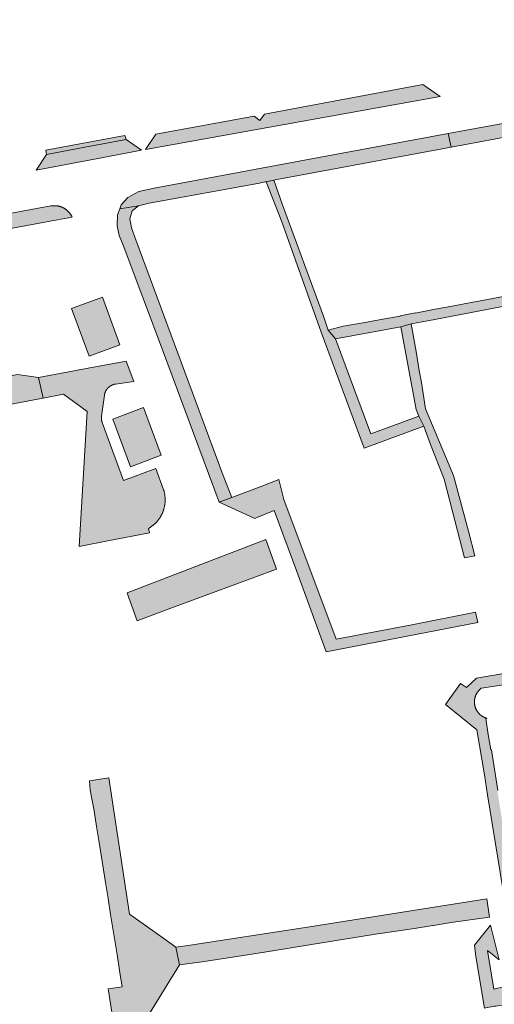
# Model space of a CAD drawing. Extents: x 97094 to 109644, y 463509 to 471969.
# Tile 296 of 362: x 104042 to 104112, y 469703 to 469848. Entities that reach past the tile are written whole.
import ezdxf

# ---------------------------------------------------------------- set-up
doc = ezdxf.new("R2010")
doc.units = 0
doc.layers.add('109 Onkruidbestrijding elementen', color=6, linetype='Continuous', lineweight=20, true_color=0xff00ff)

msp = doc.modelspace()

# ---------------------------------------------------------------- hatches: boundary and pattern name
at = {"layer": '109 Onkruidbestrijding elementen', "true_color": 0xff00ff}
h = msp.add_hatch(color=6, dxfattribs=at)
h.paths.add_polyline_path([(104184.71, 469845.05), (104184.14, 469848.48), (104179.63, 469847.66), (104177.58, 469847.28), (104177.55, 469847.24), (104175.8, 469844.73), (104158.35, 469841.39), (104156.24, 469842.92), (104154.38, 469842.58), (104152.84, 469840.34), (104136.44, 469837.31), (104133.94, 469839.18), (104115.6, 469835.68), (104113.71, 469833.11), (104105.64, 469831.62), (104106.09, 469829.62), (104116.69, 469831.59), (104121.48, 469832.46), (104127.72, 469833.6), (104132.13, 469834.4), (104154.94, 469838.71), (104155, 469838.72), (104156.14, 469838.92), (104156.48, 469838.98), (104182.33, 469843.77), (104184.71, 469845.05)])
h.paths.add_polyline_path([(104132.82, 469837.75), (104131.79, 469837.54), (104131.51, 469838.43), (104132.55, 469838.63), (104132.82, 469837.75)])
h.paths.add_polyline_path([(104116.45, 469835.14), (104117.36, 469835.35), (104117.57, 469834.66), (104116.66, 469834.47), (104116.45, 469835.14)])
for points in [[(104060.84, 469829.27), (104104.43, 469837.11), (104101.87, 469838.88), (104078.46, 469834.5), (104077.74, 469833.57), (104076.9, 469834.22), (104062.38, 469831.55), (104060.84, 469829.27)], [(104046.16, 469828.55), (104051.84, 469829.6), (104057.95, 469830.73), (104057.79, 469831.36), (104046.06, 469829.17), (104046.16, 469828.55)], [(104057.02, 469820.47), (104059.79, 469820.95), (104061.37, 469821.34), (104077.72, 469824.3), (104077.84, 469824.33), (104078.49, 469824.46), (104078.7, 469824.5), (104079.84, 469824.74), (104080.01, 469824.78), (104106.09, 469829.62), (104105.64, 469831.62), (104085.14, 469827.82), (104062.14, 469823.54), (104059.83, 469823.05), (104058.2, 469822.16), (104057.25, 469821.09), (104057.02, 469820.47)], [(104057.95, 469830.73), (104051.84, 469829.6), (104046.16, 469828.55), (104044.63, 469826.22), (104055.38, 469828.24), (104060.23, 469829.15), (104057.95, 469830.73)], [(104087.89, 469802.53), (104087.17, 469804.61), (104081.12, 469821.1), (104079.84, 469824.74), (104078.7, 469824.5), (104081.02, 469818.55), (104086.86, 469802.22), (104093.21, 469785.08), (104102.01, 469788.32), (104101.28, 469789.78), (104094.17, 469787.16), (104088.95, 469801.22), (104087.89, 469802.53)], [(104007.73, 469790.38), (104008.8, 469785.47), (104015.74, 469786.82), (104015.89, 469786.86), (104016.04, 469786.9), (104016.19, 469786.94), (104016.34, 469786.97), (104016.49, 469787), (104018.33, 469790.56), (104017.72, 469793.75), (104014.79, 469793.2), (104013.68, 469799.04), (104011.84, 469808.95), (104006.96, 469807.97), (104006.96, 469808.03), (104006.95, 469808.09), (104006.95, 469808.15), (104006.95, 469808.21), (104006.94, 469808.27), (104006.94, 469808.33), (104006.94, 469808.39), (104006.94, 469808.45), (104006.94, 469808.51), (104006.95, 469808.57), (104006.95, 469808.62), (104006.96, 469808.68), (104006.96, 469808.74), (104006.97, 469808.8), (104006.98, 469808.86), (104006.99, 469808.92), (104007, 469808.98), (104007.01, 469809.03), (104007.02, 469809.09), (104007.03, 469809.15), (104007.04, 469809.21), (104007.06, 469809.27), (104007.07, 469809.32), (104007.09, 469809.38), (104007.11, 469809.44), (104007.13, 469809.49), (104007.15, 469809.55), (104007.17, 469809.6), (104007.19, 469809.66), (104007.21, 469809.71), (104007.23, 469809.77), (104007.26, 469809.82), (104007.28, 469809.88), (104007.31, 469809.93), (104007.33, 469809.98), (104007.36, 469810.03), (104007.39, 469810.09), (104007.42, 469810.14), (104007.45, 469810.19), (104007.48, 469810.24), (104007.51, 469810.29), (104007.54, 469810.34), (104007.58, 469810.39), (104007.61, 469810.44), (104007.65, 469810.48), (104007.68, 469810.53), (104007.72, 469810.58), (104007.76, 469810.62), (104007.79, 469810.67), (104007.83, 469810.71), (104007.87, 469810.76), (104007.91, 469810.8), (104007.95, 469810.84), (104008, 469810.88), (104008.04, 469810.93), (104008.08, 469810.97), (104008.12, 469811.01), (104008.17, 469811.04), (104008.21, 469811.08), (104008.26, 469811.12), (104008.31, 469811.16), (104008.35, 469811.19), (104008.4, 469811.23), (104008.45, 469811.26), (104008.5, 469811.3), (104008.55, 469811.33), (104008.6, 469811.36), (104008.65, 469811.39), (104008.7, 469811.42), (104008.75, 469811.45), (104008.8, 469811.48), (104008.85, 469811.51), (104008.91, 469811.54), (104008.96, 469811.56), (104009.01, 469811.59), (104009.07, 469811.61), (104009.12, 469811.63), (104009.18, 469811.66), (104009.23, 469811.68), (104009.29, 469811.7), (104009.34, 469811.72), (104009.4, 469811.74), (104009.45, 469811.75), (104009.51, 469811.77), (104009.57, 469811.79), (104009.63, 469811.8), (104009.68, 469811.82), (104009.74, 469811.83), (104009.8, 469811.84), (104009.86, 469811.85), (104009.91, 469811.86), (104009.97, 469811.87), (104010.03, 469811.88), (104010.09, 469811.89), (104010.15, 469811.89), (104011.27, 469812.09), (104012.12, 469812.24), (104046.72, 469818.66), (104049.97, 469819.26), (104049.95, 469819.3), (104049.93, 469819.35), (104049.91, 469819.39), (104049.89, 469819.43), (104049.87, 469819.47), (104049.84, 469819.52), (104049.82, 469819.56), (104049.79, 469819.6), (104049.77, 469819.64), (104049.74, 469819.68), (104049.71, 469819.72), (104049.69, 469819.76), (104049.66, 469819.8), (104049.63, 469819.83), (104049.6, 469819.87), (104049.57, 469819.91), (104049.54, 469819.95), (104049.51, 469819.98), (104049.47, 469820.02), (104049.44, 469820.05), (104049.41, 469820.09), (104049.37, 469820.12), (104049.34, 469820.15), (104049.31, 469820.19), (104049.27, 469820.22), (104049.23, 469820.25), (104049.2, 469820.28), (104049.16, 469820.31), (104049.12, 469820.34), (104049.09, 469820.37), (104049.05, 469820.4), (104049.01, 469820.43), (104048.97, 469820.45), (104048.93, 469820.48), (104048.89, 469820.51), (104048.85, 469820.53), (104048.81, 469820.56), (104048.77, 469820.58), (104048.72, 469820.6), (104048.68, 469820.63), (104048.64, 469820.65), (104048.6, 469820.67), (104048.55, 469820.69), (104048.51, 469820.71), (104048.46, 469820.73), (104048.42, 469820.75), (104048.38, 469820.76), (104048.33, 469820.78), (104048.29, 469820.8), (104048.24, 469820.81), (104048.19, 469820.83), (104048.15, 469820.84), (104048.1, 469820.85), (104048.06, 469820.87), (104048.01, 469820.88), (104047.96, 469820.89), (104047.92, 469820.9), (104047.87, 469820.91), (104047.82, 469820.92), (104047.77, 469820.92), (104047.73, 469820.93), (104047.68, 469820.94), (104047.63, 469820.94), (104047.58, 469820.94), (104047.54, 469820.95), (104047.49, 469820.95), (104047.44, 469820.95), (104047.39, 469820.95), (104047.34, 469820.95), (104047.3, 469820.95), (104047.25, 469820.95), (104047.2, 469820.95), (104047.15, 469820.95), (104047.11, 469820.94), (104047.06, 469820.94), (104047.01, 469820.94), (104046.96, 469820.93), (104046.92, 469820.92), (104046.87, 469820.92), (104046.82, 469820.91), (104012.59, 469814.58), (104008.79, 469813.86), (104008.23, 469813.71), (104008.13, 469813.66), (104008.04, 469813.6), (104007.94, 469813.54), (104007.85, 469813.48), (104007.75, 469813.42), (104007.66, 469813.36), (104007.57, 469813.3), (104007.47, 469813.23), (104007.38, 469813.17), (104007.3, 469813.1), (104007.21, 469813.03), (104007.12, 469812.96), (104007.04, 469812.88), (104006.95, 469812.81), (104006.87, 469812.74), (104006.79, 469812.66), (104006.71, 469812.58), (104006.63, 469812.5), (104006.55, 469812.42), (104006.47, 469812.34), (104006.4, 469812.25), (104006.33, 469812.17), (104006.25, 469812.08), (104006.18, 469812), (104006.11, 469811.91), (104006.05, 469811.82), (104005.98, 469811.73), (104005.92, 469811.64), (104005.85, 469811.55), (104005.79, 469811.45), (104005.73, 469811.36), (104005.67, 469811.26), (104005.62, 469811.17), (104005.56, 469811.07), (104005.51, 469810.97), (104005.46, 469810.87), (104005.41, 469810.77), (104005.36, 469810.67), (104005.31, 469810.57), (104005.26, 469810.46), (104005.22, 469810.36), (104005.18, 469810.26), (104005.14, 469810.15), (104005.1, 469810.05), (104005.07, 469809.94), (104005.03, 469809.83), (104005, 469809.73), (104004.97, 469809.62), (104004.94, 469809.51), (104004.91, 469809.4), (104004.89, 469809.29), (104004.86, 469809.18), (104004.84, 469809.07), (104004.82, 469808.96), (104004.8, 469808.85), (104004.79, 469808.74), (104004.77, 469808.63), (104004.76, 469808.52), (104004.75, 469808.41), (104004.74, 469808.3), (104004.73, 469808.19), (104004.73, 469808.07), (104004.72, 469807.96), (104004.72, 469807.85), (104004.72, 469807.74), (104004.73, 469807.63), (104004.73, 469807.51), (104004.74, 469807.4), (104004.74, 469807.29), (104004.75, 469807.18), (104004.77, 469807.07), (104004.78, 469806.96), (104004.79, 469806.85), (104004.81, 469806.73), (104004.83, 469806.62), (104004.88, 469806.35), (104004.88, 469806.35), (104004.88, 469806.34), (104004.88, 469806.33), (104004.89, 469806.33), (104004.89, 469806.32), (104004.89, 469806.31), (104004.89, 469806.31), (104004.89, 469806.3), (104004.9, 469806.29), (104004.9, 469806.28), (104004.9, 469806.28), (104004.9, 469806.27), (104004.91, 469806.26), (104004.91, 469806.26), (104004.91, 469806.25), (104004.92, 469806.24), (104004.92, 469806.24), (104004.92, 469806.23), (104004.93, 469806.23), (104004.93, 469806.22), (104004.93, 469806.21), (104004.94, 469806.21), (104004.94, 469806.2), (104004.95, 469806.19), (104004.95, 469806.19), (104004.95, 469806.18), (104004.96, 469806.18), (104004.96, 469806.17), (104004.97, 469806.16), (104004.97, 469806.16), (104004.98, 469806.15), (104004.98, 469806.15), (104004.99, 469806.14), (104004.99, 469806.14), (104005, 469806.13), (104005, 469806.13), (104005.01, 469806.12), (104005.01, 469806.12), (104005.02, 469806.11), (104005.02, 469806.11), (104005.03, 469806.1), (104005.03, 469806.1), (104005.04, 469806.09), (104005.04, 469806.09), (104005.05, 469806.08), (104005.06, 469806.08), (104005.06, 469806.07), (104005.07, 469806.07), (104005.07, 469806.07), (104005.08, 469806.06), (104005.09, 469806.06), (104005.09, 469806.06), (104005.1, 469806.05), (104005.11, 469806.05), (104005.11, 469806.05), (104005.12, 469806.04), (104005.13, 469806.04), (104005.13, 469806.04), (104005.14, 469806.03), (104005.15, 469806.03), (104005.15, 469806.03), (104005.16, 469806.02), (104005.17, 469806.02), (104005.17, 469806.02), (104005.18, 469806.02), (104005.19, 469806.02), (104005.19, 469806.01), (104005.2, 469806.01), (104005.21, 469806.01), (104005.22, 469806.01), (104005.22, 469806.01), (104005.23, 469806.01), (104005.24, 469806), (104005.24, 469806), (104005.25, 469806), (104005.26, 469806), (104005.27, 469806), (104005.27, 469806), (104005.28, 469806), (104005.29, 469806), (104005.29, 469806), (104005.3, 469806), (104005.31, 469806), (104005.32, 469806), (104005.32, 469806), (104005.33, 469806), (104005.34, 469806), (104005.35, 469806), (104005.35, 469806), (104005.36, 469806), (104005.37, 469806), (104005.37, 469806), (104005.38, 469806), (104005.39, 469806.01), (104005.4, 469806.01), (104009.58, 469806.87), (104009.58, 469806.87), (104009.58, 469806.87), (104009.59, 469806.88), (104009.59, 469806.88), (104009.6, 469806.88), (104009.6, 469806.88), (104009.6, 469806.88), (104009.61, 469806.88), (104009.61, 469806.88), (104009.62, 469806.88), (104009.62, 469806.88), (104009.62, 469806.88), (104009.63, 469806.88), (104009.63, 469806.88), (104009.64, 469806.88), (104009.64, 469806.88), (104009.64, 469806.88), (104009.65, 469806.88), (104009.65, 469806.88), (104009.66, 469806.88), (104009.66, 469806.88), (104009.66, 469806.87), (104009.67, 469806.87), (104009.67, 469806.87), (104009.68, 469806.87), (104009.68, 469806.87), (104009.68, 469806.87), (104009.69, 469806.87), (104009.69, 469806.87), (104009.7, 469806.87), (104009.7, 469806.87), (104009.7, 469806.87), (104009.71, 469806.86), (104009.71, 469806.86), (104009.72, 469806.86), (104009.72, 469806.86), (104009.72, 469806.86), (104009.73, 469806.86), (104009.73, 469806.85), (104009.73, 469806.85), (104009.74, 469806.85), (104009.74, 469806.85), (104009.74, 469806.85), (104009.75, 469806.85), (104009.75, 469806.84), (104009.75, 469806.84), (104009.76, 469806.84), (104009.76, 469806.84), (104009.76, 469806.83), (104009.77, 469806.83), (104009.77, 469806.83), (104009.77, 469806.83), (104009.78, 469806.83), (104009.78, 469806.82), (104009.78, 469806.82), (104009.79, 469806.82), (104009.79, 469806.81), (104009.79, 469806.81), (104009.8, 469806.81), (104009.8, 469806.81), (104009.8, 469806.8), (104009.8, 469806.8), (104009.81, 469806.8), (104009.81, 469806.79), (104009.81, 469806.79), (104009.81, 469806.79), (104009.82, 469806.79), (104009.82, 469806.78), (104009.82, 469806.78), (104009.82, 469806.78), (104009.83, 469806.77), (104009.83, 469806.77), (104009.83, 469806.77), (104009.83, 469806.76), (104009.83, 469806.76), (104009.84, 469806.76), (104009.84, 469806.75), (104009.84, 469806.75), (104009.84, 469806.74), (104009.84, 469806.74), (104009.85, 469806.74), (104009.85, 469806.73), (104009.85, 469806.73), (104009.85, 469806.73), (104009.85, 469806.72), (104009.85, 469806.72), (104009.85, 469806.71), (104009.86, 469806.71), (104009.86, 469806.71), (104009.86, 469806.7), (104009.86, 469806.7), (104009.86, 469806.7), (104009.86, 469806.69), (104009.86, 469806.69), (104009.86, 469806.68), (104009.86, 469806.68), (104012.59, 469792), (104012.59, 469792), (104012.59, 469791.99), (104012.6, 469791.99), (104012.6, 469791.98), (104012.6, 469791.98), (104012.6, 469791.98), (104012.6, 469791.97), (104012.6, 469791.97), (104012.6, 469791.96), (104012.6, 469791.96), (104012.6, 469791.96), (104012.6, 469791.95), (104012.6, 469791.95), (104012.6, 469791.94), (104012.6, 469791.94), (104012.6, 469791.94), (104012.6, 469791.93), (104012.6, 469791.93), (104012.6, 469791.92), (104012.59, 469791.92), (104012.59, 469791.91), (104012.59, 469791.91), (104012.59, 469791.91), (104012.59, 469791.9), (104012.59, 469791.9), (104012.59, 469791.89), (104012.59, 469791.89), (104012.59, 469791.89), (104012.59, 469791.88), (104012.59, 469791.88), (104012.58, 469791.87), (104012.58, 469791.87), (104012.58, 469791.87), (104012.58, 469791.86), (104012.58, 469791.86), (104012.58, 469791.86), (104012.57, 469791.85), (104012.57, 469791.85), (104012.57, 469791.84), (104012.57, 469791.84), (104012.57, 469791.84), (104012.57, 469791.83), (104012.56, 469791.83), (104012.56, 469791.83), (104012.56, 469791.82), (104012.56, 469791.82), (104012.55, 469791.82), (104012.55, 469791.81), (104012.55, 469791.81), (104012.55, 469791.81), (104012.55, 469791.8), (104012.54, 469791.8), (104012.54, 469791.8), (104012.54, 469791.79), (104012.53, 469791.79), (104012.53, 469791.79), (104012.53, 469791.78), (104012.53, 469791.78), (104012.52, 469791.78), (104012.52, 469791.77), (104012.52, 469791.77), (104012.51, 469791.77), (104012.51, 469791.77), (104012.51, 469791.76), (104012.5, 469791.76), (104012.5, 469791.76), (104012.5, 469791.76), (104012.49, 469791.75), (104012.49, 469791.75), (104012.49, 469791.75), (104012.48, 469791.75), (104012.48, 469791.74), (104012.48, 469791.74), (104012.47, 469791.74), (104012.47, 469791.74), (104012.47, 469791.74), (104012.46, 469791.73), (104012.46, 469791.73), (104012.46, 469791.73), (104012.45, 469791.73), (104012.45, 469791.73), (104012.44, 469791.72), (104012.44, 469791.72), (104012.44, 469791.72), (104012.43, 469791.72), (104012.43, 469791.72), (104012.43, 469791.72), (104012.42, 469791.72), (104012.42, 469791.71), (104012.41, 469791.71), (104012.41, 469791.71), (104012.41, 469791.71), (104012.4, 469791.71), (104012.4, 469791.71), (104012.39, 469791.71), (104008.08, 469790.89), (104008.07, 469790.89), (104008.06, 469790.89), (104008.06, 469790.89), (104008.05, 469790.89), (104008.04, 469790.88), (104008.04, 469790.88), (104008.03, 469790.88), (104008.02, 469790.88), (104008.01, 469790.88), (104008.01, 469790.87), (104008, 469790.87), (104007.99, 469790.87), (104007.99, 469790.87), (104007.98, 469790.86), (104007.97, 469790.86), (104007.97, 469790.86), (104007.96, 469790.85), (104007.95, 469790.85), (104007.95, 469790.85), (104007.94, 469790.84), (104007.93, 469790.84), (104007.93, 469790.83), (104007.92, 469790.83), (104007.92, 469790.83), (104007.91, 469790.82), (104007.9, 469790.82), (104007.9, 469790.81), (104007.89, 469790.81), (104007.89, 469790.8), (104007.88, 469790.8), (104007.87, 469790.8), (104007.87, 469790.79), (104007.86, 469790.79), (104007.86, 469790.78), (104007.85, 469790.78), (104007.85, 469790.77), (104007.84, 469790.77), (104007.84, 469790.76), (104007.83, 469790.75), (104007.83, 469790.75), (104007.82, 469790.74), (104007.82, 469790.74), (104007.81, 469790.73), (104007.81, 469790.73), (104007.8, 469790.72), (104007.8, 469790.71), (104007.8, 469790.71), (104007.79, 469790.7), (104007.79, 469790.7), (104007.78, 469790.69), (104007.78, 469790.68), (104007.78, 469790.68), (104007.77, 469790.67), (104007.77, 469790.66), (104007.77, 469790.66), (104007.76, 469790.65), (104007.76, 469790.64), (104007.76, 469790.64), (104007.75, 469790.63), (104007.75, 469790.62), (104007.75, 469790.62), (104007.75, 469790.61), (104007.74, 469790.6), (104007.74, 469790.6), (104007.74, 469790.59), (104007.74, 469790.58), (104007.73, 469790.57), (104007.73, 469790.57), (104007.73, 469790.56), (104007.73, 469790.55), (104007.73, 469790.55), (104007.73, 469790.54), (104007.73, 469790.53), (104007.72, 469790.52), (104007.72, 469790.52), (104007.72, 469790.51), (104007.72, 469790.5), (104007.72, 469790.5), (104007.72, 469790.49), (104007.72, 469790.48), (104007.72, 469790.47), (104007.72, 469790.47), (104007.72, 469790.46), (104007.72, 469790.45), (104007.72, 469790.44), (104007.72, 469790.44), (104007.72, 469790.43), (104007.72, 469790.42), (104007.72, 469790.41), (104007.72, 469790.41), (104007.72, 469790.4), (104007.72, 469790.39), (104007.73, 469790.39), (104007.73, 469790.38)], [(104059.79, 469820.95), (104057.02, 469820.47), (104056.69, 469819.6), (104056.63, 469817.97), (104056.95, 469816.54), (104057.52, 469815.1), (104063.22, 469800.03), (104071.74, 469777.09), (104073.62, 469777.75), (104072.35, 469781.01), (104059.38, 469815.92), (104058.77, 469817.65), (104058.53, 469819), (104058.86, 469820.18), (104059.79, 469820.95)], [(104093.03, 469803.62), (104090.11, 469803.1), (104087.89, 469802.53), (104088.95, 469801.22), (104098.61, 469803.02), (104100.17, 469803.45), (104103.66, 469804.12), (104118.82, 469807.02), (104121.21, 469807.31), (104120.92, 469808.83), (104118.58, 469808.39), (104117.16, 469808.12), (104114.32, 469807.59), (104111.47, 469807.06), (104109.03, 469806.6), (104106.48, 469806.13), (104103.71, 469805.61), (104100.75, 469805.06), (104100.75, 469805.07), (104098.53, 469804.66), (104098.54, 469804.62), (104095.96, 469804.13), (104093.03, 469803.62)], [(104054.45, 469807.41), (104049.89, 469805.73), (104052.51, 469798.69), (104057.06, 469800.37), (104054.45, 469807.41)], [(104101.36, 469796.56), (104100.88, 469799.37), (104100.17, 469803.45), (104098.61, 469803.02), (104100.88, 469790.8), (104101.28, 469789.78), (104102.01, 469788.32), (104103.04, 469785.58), (104105.04, 469780.46), (104107.03, 469772.8), (104108.07, 469768.82), (104109.59, 469769.13), (104108.64, 469772.79), (104106.44, 469781), (104103.7, 469787.47), (104102.28, 469790.89), (104101.67, 469794.78), (104101.36, 469796.56)], [(104045.02, 469795.53), (104045.71, 469792.48), (104048.7, 469793.04), (104052.19, 469790.47), (104051.01, 469770.52), (104051.27, 469770.55), (104055.27, 469771.32), (104061.45, 469772.51), (104061.3, 469773.18), (104061.37, 469773.22), (104061.44, 469773.27), (104061.51, 469773.31), (104061.57, 469773.35), (104061.64, 469773.4), (104061.71, 469773.45), (104061.78, 469773.5), (104061.84, 469773.55), (104061.91, 469773.6), (104061.97, 469773.65), (104062.03, 469773.7), (104062.09, 469773.75), (104062.15, 469773.81), (104062.21, 469773.87), (104062.27, 469773.92), (104062.33, 469773.98), (104062.39, 469774.04), (104062.45, 469774.1), (104062.5, 469774.16), (104062.55, 469774.22), (104062.61, 469774.28), (104062.66, 469774.35), (104062.71, 469774.41), (104062.76, 469774.48), (104062.81, 469774.54), (104062.86, 469774.61), (104062.9, 469774.68), (104062.95, 469774.74), (104062.99, 469774.81), (104063.04, 469774.88), (104063.08, 469774.95), (104063.12, 469775.02), (104063.16, 469775.1), (104063.2, 469775.17), (104063.24, 469775.24), (104063.27, 469775.31), (104063.31, 469775.39), (104063.34, 469775.46), (104063.37, 469775.54), (104063.4, 469775.61), (104063.43, 469775.69), (104063.46, 469775.77), (104063.49, 469775.85), (104063.51, 469775.92), (104063.54, 469776), (104063.56, 469776.08), (104063.58, 469776.16), (104063.6, 469776.24), (104063.62, 469776.32), (104063.64, 469776.4), (104063.66, 469776.48), (104063.67, 469776.56), (104063.69, 469776.64), (104063.7, 469776.72), (104063.71, 469776.8), (104063.72, 469776.88), (104063.73, 469776.96), (104063.74, 469777.05), (104063.74, 469777.13), (104063.75, 469777.21), (104063.75, 469777.29), (104063.75, 469777.37), (104063.75, 469777.46), (104063.75, 469777.54), (104063.75, 469777.62), (104063.74, 469777.7), (104063.74, 469777.78), (104063.73, 469777.87), (104063.72, 469777.95), (104063.71, 469778.03), (104063.7, 469778.11), (104063.69, 469778.19), (104063.68, 469778.27), (104063.66, 469778.35), (104063.65, 469778.43), (104063.63, 469778.51), (104063.61, 469778.59), (104063.59, 469778.67), (104063.57, 469778.75), (104063.55, 469778.83), (104063.52, 469778.91), (104062.35, 469782.05), (104057.57, 469780.29), (104054.43, 469788.85), (104054.42, 469788.88), (104054.41, 469788.92), (104054.4, 469788.95), (104054.39, 469788.98), (104054.38, 469789.01), (104054.37, 469789.05), (104054.36, 469789.08), (104054.35, 469789.12), (104054.34, 469789.15), (104054.34, 469789.18), (104054.33, 469789.22), (104054.33, 469789.25), (104054.32, 469789.28), (104054.32, 469789.32), (104054.32, 469789.35), (104054.31, 469789.39), (104054.31, 469789.42), (104054.31, 469789.46), (104054.31, 469789.49), (104054.31, 469789.52), (104054.31, 469789.56), (104054.31, 469789.59), (104054.31, 469789.63), (104054.31, 469789.66), (104054.31, 469789.7), (104054.32, 469789.73), (104054.32, 469789.76), (104054.33, 469789.8), (104054.76, 469792.89), (104054.76, 469792.92), (104054.76, 469792.96), (104054.77, 469792.99), (104054.78, 469793.02), (104054.78, 469793.05), (104054.79, 469793.08), (104054.8, 469793.11), (104054.81, 469793.15), (104054.82, 469793.18), (104054.83, 469793.21), (104054.84, 469793.24), (104054.85, 469793.27), (104054.86, 469793.3), (104054.87, 469793.33), (104054.88, 469793.36), (104054.89, 469793.39), (104054.91, 469793.42), (104054.92, 469793.45), (104054.93, 469793.48), (104054.95, 469793.5), (104054.96, 469793.53), (104054.98, 469793.56), (104054.99, 469793.59), (104055.01, 469793.62), (104055.03, 469793.64), (104055.04, 469793.67), (104055.06, 469793.7), (104055.08, 469793.73), (104055.1, 469793.75), (104055.12, 469793.78), (104055.14, 469793.8), (104055.16, 469793.83), (104055.18, 469793.85), (104055.2, 469793.88), (104055.22, 469793.9), (104055.24, 469793.93), (104055.26, 469793.95), (104055.28, 469793.97), (104055.31, 469794), (104055.33, 469794.02), (104055.35, 469794.04), (104055.38, 469794.06), (104055.4, 469794.08), (104055.42, 469794.11), (104055.45, 469794.13), (104055.47, 469794.15), (104055.5, 469794.17), (104055.53, 469794.18), (104055.55, 469794.2), (104055.58, 469794.22), (104055.61, 469794.24), (104055.63, 469794.26), (104055.66, 469794.27), (104055.69, 469794.29), (104055.71, 469794.31), (104055.74, 469794.32), (104055.77, 469794.34), (104055.8, 469794.35), (104055.83, 469794.37), (104055.86, 469794.38), (104055.89, 469794.39), (104055.92, 469794.41), (104055.95, 469794.42), (104055.98, 469794.43), (104056.01, 469794.44), (104056.04, 469794.45), (104056.07, 469794.46), (104056.1, 469794.47), (104056.13, 469794.48), (104056.16, 469794.49), (104056.19, 469794.5), (104056.22, 469794.51), (104056.25, 469794.51), (104056.29, 469794.52), (104056.32, 469794.53), (104056.35, 469794.53), (104056.38, 469794.54), (104059.1, 469794.94), (104057.97, 469797.95), (104050.47, 469796.54), (104050.28, 469796.51), (104047.39, 469795.97), (104045.02, 469795.53)], [(104045.71, 469792.48), (104045.02, 469795.53), (104041.89, 469795.96), (104039.54, 469795.52), (104036.5, 469795.47), (104034.14, 469795.03), (104031.18, 469794.48), (104028.82, 469794.04), (104025.96, 469793), (104023.61, 469792.55), (104020.69, 469791), (104018.33, 469790.56), (104016.49, 469787), (104018.88, 469787.45), (104045.71, 469792.48)], [(104063.16, 469784.02), (104060.54, 469791.06), (104056.01, 469789.33), (104058.62, 469782.29), (104063.16, 469784.02)], [(104077.44, 469774.83), (104079.86, 469775.84), (104083.22, 469766.78), (104087.6, 469754.91), (104110.02, 469759.26), (104109.68, 469760.8), (104100.26, 469758.93), (104089.07, 469756.79), (104081.29, 469777.44), (104080.56, 469780.44), (104078.07, 469779.43), (104073.62, 469777.75), (104071.74, 469777.09), (104077, 469774.66), (104077.44, 469774.83)], [(104061.83, 469760.34), (104064.17, 469761.21), (104080.22, 469767.16), (104078.63, 469771.54), (104058.1, 469763.66), (104058.37, 469762.91), (104059.61, 469759.51), (104061.83, 469760.34)], [(104115.29, 469719.61), (104115.32, 469721.3), (104115.02, 469721.25), (104114.48, 469724.62), (104113.65, 469729.75), (104113.48, 469730.84), (104113.28, 469732.05), (104112.91, 469734.37), (104112.96, 469734.38), (104112.07, 469740.41), (104111.94, 469740.39), (104111.57, 469742.68), (104111.19, 469745.03), (104111.38, 469745.06), (104111.34, 469745.07), (104111.3, 469745.08), (104111.26, 469745.1), (104111.22, 469745.11), (104111.18, 469745.12), (104111.14, 469745.14), (104111.11, 469745.15), (104111.07, 469745.17), (104111.03, 469745.19), (104110.99, 469745.2), (104110.95, 469745.22), (104110.92, 469745.24), (104110.88, 469745.26), (104110.84, 469745.28), (104110.81, 469745.3), (104110.77, 469745.32), (104110.73, 469745.34), (104110.7, 469745.36), (104110.66, 469745.38), (104110.63, 469745.41), (104110.6, 469745.43), (104110.56, 469745.45), (104110.53, 469745.48), (104110.49, 469745.5), (104110.46, 469745.53), (104110.43, 469745.56), (104110.4, 469745.58), (104110.37, 469745.61), (104110.34, 469745.64), (104110.31, 469745.67), (104110.28, 469745.7), (104110.25, 469745.73), (104110.22, 469745.76), (104110.19, 469745.79), (104110.16, 469745.82), (104110.13, 469745.85), (104110.11, 469745.88), (104110.08, 469745.91), (104110.06, 469745.95), (104110.03, 469745.98), (104110.01, 469746.01), (104109.98, 469746.05), (104109.96, 469746.08), (104109.93, 469746.11), (104109.91, 469746.15), (104109.89, 469746.19), (104109.87, 469746.22), (104109.85, 469746.26), (104109.83, 469746.29), (104109.81, 469746.33), (104109.79, 469746.37), (104109.77, 469746.4), (104109.75, 469746.44), (104109.74, 469746.48), (104109.72, 469746.52), (104109.7, 469746.56), (104109.69, 469746.6), (104109.67, 469746.64), (104109.66, 469746.67), (104109.65, 469746.71), (104109.64, 469746.75), (104109.62, 469746.79), (104109.61, 469746.83), (104109.6, 469746.87), (104109.59, 469746.91), (104109.58, 469746.95), (104109.57, 469747), (104109.57, 469747.04), (104109.56, 469747.08), (104109.55, 469747.12), (104109.55, 469747.16), (104109.54, 469747.2), (104109.54, 469747.24), (104109.53, 469747.28), (104109.53, 469747.33), (104109.53, 469747.37), (104109.53, 469747.41), (104109.52, 469747.45), (104109.52, 469747.49), (104109.52, 469747.53), (104109.53, 469747.57), (104109.53, 469747.62), (104109.53, 469747.66), (104109.53, 469747.7), (104109.54, 469747.74), (104109.54, 469747.78), (104109.55, 469747.82), (104109.55, 469747.86), (104109.56, 469747.91), (104109.56, 469747.95), (104109.57, 469747.99), (104109.58, 469748.03), (104109.59, 469748.07), (104109.6, 469748.11), (104109.61, 469748.15), (104109.62, 469748.19), (104109.63, 469748.23), (104109.65, 469748.27), (104109.66, 469748.31), (104109.67, 469748.35), (104109.69, 469748.39), (104109.7, 469748.43), (104109.72, 469748.46), (104109.73, 469748.5), (104109.75, 469748.54), (104109.77, 469748.58), (104109.79, 469748.62), (104109.81, 469748.65), (104109.82, 469748.69), (104109.84, 469748.73), (104109.87, 469748.76), (104109.89, 469748.8), (104109.91, 469748.83), (104109.93, 469748.87), (104109.95, 469748.9), (104109.98, 469748.94), (104110, 469748.97), (104110.03, 469749.01), (104110.05, 469749.04), (104110.08, 469749.07), (104110.1, 469749.1), (104110.13, 469749.14), (104110.16, 469749.17), (104110.18, 469749.2), (104110.21, 469749.23), (104110.24, 469749.26), (104110.27, 469749.29), (104110.3, 469749.32), (104110.33, 469749.35), (104110.36, 469749.37), (104110.39, 469749.4), (104110.43, 469749.43), (104110.46, 469749.45), (104110.49, 469749.48), (104110.52, 469749.51), (104110.56, 469749.53), (104135.57, 469753.35), (104135.24, 469755.36), (104109.84, 469751.02), (104108.35, 469749.61), (104107.45, 469750.24), (104105.24, 469747.11), (104109.87, 469743.36), (104110.99, 469736.7), (104111.47, 469733.73), (104113.7, 469719.83), (104113.86, 469718.76), (104115.29, 469719.61)], [(104058.31, 469686.04), (104058.7, 469683.68), (104059.1, 469680.54), (104059.03, 469679.56), (104064.59, 469680.39), (104064.05, 469684.33), (104063.81, 469685.86), (104061.41, 469701.4), (104065.87, 469708.56), (104065.89, 469708.56), (104065.32, 469711.18), (104063.53, 469712.46), (104058.49, 469716.08), (104055.39, 469736.26), (104052.53, 469735.8), (104052.66, 469734.44), (104053.22, 469731.4), (104053.59, 469729.04), (104053.97, 469726.67), (104054.91, 469720.76), (104055.29, 469718.39), (104055.67, 469716.02), (104056.62, 469710.1), (104056.99, 469707.73), (104057.37, 469705.33), (104055.32, 469705.01), (104056.24, 469699.08), (104056.62, 469696.72), (104057, 469694.34), (104057.94, 469688.41), (104058.31, 469686.04)], [(104082.11, 469711.05), (104084.81, 469711.48), (104090.59, 469712.43), (104092.77, 469712.77), (104094.88, 469713.1), (104100.67, 469713.96), (104103.38, 469714.4), (104103.45, 469714.41), (104106.1, 469714.84), (104111.75, 469715.63), (104111.36, 469718.37), (104099.18, 469716.44), (104084.19, 469714.07), (104067.46, 469711.48), (104065.32, 469711.18), (104065.89, 469708.56), (104069.24, 469709.01), (104071.44, 469709.37), (104073.44, 469709.69), (104079.38, 469710.62), (104082.11, 469711.05)], [(104139.17, 469709.32), (104114.01, 469705.35), (104112.4, 469704.97), (104111.47, 469710.69), (104113.18, 469709.32), (104111.9, 469714.43), (104109.52, 469711.47), (104109.75, 469709.81), (104110.99, 469702.19), (104111.23, 469702.23), (104112.5, 469702.44), (104112.7, 469702.47), (104122.57, 469704.04), (104131.15, 469705.39), (104137.15, 469706.36), (104140.55, 469684.61), (104142.04, 469674.16), (104142.19, 469673.15), (104144.47, 469671.96), (104141.19, 469693.8), (104139.38, 469708.24), (104139.17, 469709.32)]]:
    msp.add_hatch(color=6, dxfattribs=at).paths.add_polyline_path(points)

# ---------------------------------------------------------------- linework, layer by layer
at = {"layer": '109 Onkruidbestrijding elementen', "color": 3, "true_color": 0x00ff00}
for points in [[(104060.84, 469829.27), (104104.43, 469837.11), (104101.87, 469838.88), (104078.46, 469834.5), (104077.74, 469833.57), (104076.9, 469834.22), (104062.38, 469831.55), (104060.84, 469829.27)], [(104046.16, 469828.55), (104051.84, 469829.6), (104057.95, 469830.73), (104057.79, 469831.36), (104046.06, 469829.17), (104046.16, 469828.55)], [(104057.02, 469820.47), (104059.79, 469820.95), (104061.37, 469821.34), (104077.72, 469824.3), (104077.84, 469824.33), (104078.49, 469824.46), (104078.7, 469824.5), (104079.84, 469824.74), (104080.01, 469824.78), (104106.09, 469829.62), (104105.64, 469831.62), (104085.14, 469827.82), (104062.14, 469823.54), (104059.83, 469823.05), (104058.2, 469822.16), (104057.25, 469821.09), (104057.02, 469820.47)], [(104057.95, 469830.73), (104051.84, 469829.6), (104046.16, 469828.55), (104044.63, 469826.22), (104055.38, 469828.24), (104060.23, 469829.15), (104057.95, 469830.73)], [(104087.89, 469802.53), (104087.17, 469804.61), (104081.12, 469821.1), (104079.84, 469824.74), (104078.7, 469824.5), (104081.02, 469818.55), (104086.86, 469802.22), (104093.21, 469785.08), (104102.01, 469788.32), (104101.28, 469789.78), (104094.17, 469787.16), (104088.95, 469801.22), (104087.89, 469802.53)], [(104059.79, 469820.95), (104057.02, 469820.47), (104056.69, 469819.6), (104056.63, 469817.97), (104056.95, 469816.54), (104057.52, 469815.1), (104063.22, 469800.03), (104071.74, 469777.09), (104073.62, 469777.75), (104072.35, 469781.01), (104059.38, 469815.92), (104058.77, 469817.65), (104058.53, 469819), (104058.86, 469820.18), (104059.79, 469820.95)], [(104093.03, 469803.62), (104090.11, 469803.1), (104087.89, 469802.53), (104088.95, 469801.22), (104098.61, 469803.02), (104100.17, 469803.45), (104103.66, 469804.12), (104118.82, 469807.02), (104121.21, 469807.31), (104120.92, 469808.83), (104118.58, 469808.39), (104117.16, 469808.12), (104114.32, 469807.59), (104111.47, 469807.06), (104109.03, 469806.6), (104106.48, 469806.13), (104103.71, 469805.61), (104100.75, 469805.06), (104100.75, 469805.07), (104098.53, 469804.66), (104098.54, 469804.62), (104095.96, 469804.13), (104093.03, 469803.62)], [(104054.45, 469807.41), (104049.89, 469805.73), (104052.51, 469798.69), (104057.06, 469800.37), (104054.45, 469807.41)], [(104101.36, 469796.56), (104100.88, 469799.37), (104100.17, 469803.45), (104098.61, 469803.02), (104100.88, 469790.8), (104101.28, 469789.78), (104102.01, 469788.32), (104103.04, 469785.58), (104105.04, 469780.46), (104107.03, 469772.8), (104108.07, 469768.82), (104109.59, 469769.13), (104108.64, 469772.79), (104106.44, 469781), (104103.7, 469787.47), (104102.28, 469790.89), (104101.67, 469794.78), (104101.36, 469796.56)], [(104045.02, 469795.53), (104045.71, 469792.48), (104048.7, 469793.04), (104052.19, 469790.47), (104051.01, 469770.52), (104051.27, 469770.55), (104055.27, 469771.32), (104061.45, 469772.51), (104061.3, 469773.18), (104061.37, 469773.22), (104061.44, 469773.27), (104061.51, 469773.31), (104061.57, 469773.35), (104061.64, 469773.4), (104061.71, 469773.45), (104061.78, 469773.5), (104061.84, 469773.55), (104061.91, 469773.6), (104061.97, 469773.65), (104062.03, 469773.7), (104062.09, 469773.75), (104062.15, 469773.81), (104062.21, 469773.87), (104062.27, 469773.92), (104062.33, 469773.98), (104062.39, 469774.04), (104062.45, 469774.1), (104062.5, 469774.16), (104062.55, 469774.22), (104062.61, 469774.28), (104062.66, 469774.35), (104062.71, 469774.41), (104062.76, 469774.48), (104062.81, 469774.54), (104062.86, 469774.61), (104062.9, 469774.68), (104062.95, 469774.74), (104062.99, 469774.81), (104063.04, 469774.88), (104063.08, 469774.95), (104063.12, 469775.02), (104063.16, 469775.1), (104063.2, 469775.17), (104063.24, 469775.24), (104063.27, 469775.31), (104063.31, 469775.39), (104063.34, 469775.46), (104063.37, 469775.54), (104063.4, 469775.61), (104063.43, 469775.69), (104063.46, 469775.77), (104063.49, 469775.85), (104063.51, 469775.92), (104063.54, 469776), (104063.56, 469776.08), (104063.58, 469776.16), (104063.6, 469776.24), (104063.62, 469776.32), (104063.64, 469776.4), (104063.66, 469776.48), (104063.67, 469776.56), (104063.69, 469776.64), (104063.7, 469776.72), (104063.71, 469776.8), (104063.72, 469776.88), (104063.73, 469776.96), (104063.74, 469777.05), (104063.74, 469777.13), (104063.75, 469777.21), (104063.75, 469777.29), (104063.75, 469777.37), (104063.75, 469777.46), (104063.75, 469777.54), (104063.75, 469777.62), (104063.74, 469777.7), (104063.74, 469777.78), (104063.73, 469777.87), (104063.72, 469777.95), (104063.71, 469778.03), (104063.7, 469778.11), (104063.69, 469778.19), (104063.68, 469778.27), (104063.66, 469778.35), (104063.65, 469778.43), (104063.63, 469778.51), (104063.61, 469778.59), (104063.59, 469778.67), (104063.57, 469778.75), (104063.55, 469778.83), (104063.52, 469778.91), (104062.35, 469782.05), (104057.57, 469780.29), (104054.43, 469788.85), (104054.42, 469788.88), (104054.41, 469788.92), (104054.4, 469788.95), (104054.39, 469788.98), (104054.38, 469789.01), (104054.37, 469789.05), (104054.36, 469789.08), (104054.35, 469789.12), (104054.34, 469789.15), (104054.34, 469789.18), (104054.33, 469789.22), (104054.33, 469789.25), (104054.32, 469789.28), (104054.32, 469789.32), (104054.32, 469789.35), (104054.31, 469789.39), (104054.31, 469789.42), (104054.31, 469789.46), (104054.31, 469789.49), (104054.31, 469789.52), (104054.31, 469789.56), (104054.31, 469789.59), (104054.31, 469789.63), (104054.31, 469789.66), (104054.31, 469789.7), (104054.32, 469789.73), (104054.32, 469789.76), (104054.33, 469789.8), (104054.76, 469792.89), (104054.76, 469792.92), (104054.76, 469792.96), (104054.77, 469792.99), (104054.78, 469793.02), (104054.78, 469793.05), (104054.79, 469793.08), (104054.8, 469793.11), (104054.81, 469793.15), (104054.82, 469793.18), (104054.83, 469793.21), (104054.84, 469793.24), (104054.85, 469793.27), (104054.86, 469793.3), (104054.87, 469793.33), (104054.88, 469793.36), (104054.89, 469793.39), (104054.91, 469793.42), (104054.92, 469793.45), (104054.93, 469793.48), (104054.95, 469793.5), (104054.96, 469793.53), (104054.98, 469793.56), (104054.99, 469793.59), (104055.01, 469793.62), (104055.03, 469793.64), (104055.04, 469793.67), (104055.06, 469793.7), (104055.08, 469793.73), (104055.1, 469793.75), (104055.12, 469793.78), (104055.14, 469793.8), (104055.16, 469793.83), (104055.18, 469793.85), (104055.2, 469793.88), (104055.22, 469793.9), (104055.24, 469793.93), (104055.26, 469793.95), (104055.28, 469793.97), (104055.31, 469794), (104055.33, 469794.02), (104055.35, 469794.04), (104055.38, 469794.06), (104055.4, 469794.08), (104055.42, 469794.11), (104055.45, 469794.13), (104055.47, 469794.15), (104055.5, 469794.17), (104055.53, 469794.18), (104055.55, 469794.2), (104055.58, 469794.22), (104055.61, 469794.24), (104055.63, 469794.26), (104055.66, 469794.27), (104055.69, 469794.29), (104055.71, 469794.31), (104055.74, 469794.32), (104055.77, 469794.34), (104055.8, 469794.35), (104055.83, 469794.37), (104055.86, 469794.38), (104055.89, 469794.39), (104055.92, 469794.41), (104055.95, 469794.42), (104055.98, 469794.43), (104056.01, 469794.44), (104056.04, 469794.45), (104056.07, 469794.46), (104056.1, 469794.47), (104056.13, 469794.48), (104056.16, 469794.49), (104056.19, 469794.5), (104056.22, 469794.51), (104056.25, 469794.51), (104056.29, 469794.52), (104056.32, 469794.53), (104056.35, 469794.53), (104056.38, 469794.54), (104059.1, 469794.94), (104057.97, 469797.95), (104050.47, 469796.54), (104050.28, 469796.51), (104047.39, 469795.97), (104045.02, 469795.53)], [(104045.71, 469792.48), (104045.02, 469795.53), (104041.89, 469795.96), (104039.54, 469795.52), (104036.5, 469795.47), (104034.14, 469795.03), (104031.18, 469794.48), (104028.82, 469794.04), (104025.96, 469793), (104023.61, 469792.55), (104020.69, 469791), (104018.33, 469790.56), (104016.49, 469787), (104018.88, 469787.45), (104045.71, 469792.48)], [(104063.16, 469784.02), (104060.54, 469791.06), (104056.01, 469789.33), (104058.62, 469782.29), (104063.16, 469784.02)], [(104077.44, 469774.83), (104079.86, 469775.84), (104083.22, 469766.78), (104087.6, 469754.91), (104110.02, 469759.26), (104109.68, 469760.8), (104100.26, 469758.93), (104089.07, 469756.79), (104081.29, 469777.44), (104080.56, 469780.44), (104078.07, 469779.43), (104073.62, 469777.75), (104071.74, 469777.09), (104077, 469774.66), (104077.44, 469774.83)], [(104061.83, 469760.34), (104064.17, 469761.21), (104080.22, 469767.16), (104078.63, 469771.54), (104058.1, 469763.66), (104058.37, 469762.91), (104059.61, 469759.51), (104061.83, 469760.34)], [(104082.11, 469711.05), (104084.81, 469711.48), (104090.59, 469712.43), (104092.77, 469712.77), (104094.88, 469713.1), (104100.67, 469713.96), (104103.38, 469714.4), (104103.45, 469714.41), (104106.1, 469714.84), (104111.75, 469715.63), (104111.36, 469718.37), (104099.18, 469716.44), (104084.19, 469714.07), (104067.46, 469711.48), (104065.32, 469711.18), (104065.89, 469708.56), (104069.24, 469709.01), (104071.44, 469709.37), (104073.44, 469709.69), (104079.38, 469710.62), (104082.11, 469711.05)], [(104139.17, 469709.32), (104114.01, 469705.35), (104112.4, 469704.97), (104111.47, 469710.69), (104113.18, 469709.32), (104111.9, 469714.43), (104109.52, 469711.47), (104109.75, 469709.81), (104110.99, 469702.19), (104111.23, 469702.23), (104112.5, 469702.44), (104112.7, 469702.47), (104122.57, 469704.04), (104131.15, 469705.39), (104137.15, 469706.36), (104140.55, 469684.61), (104142.04, 469674.16), (104142.19, 469673.15), (104144.47, 469671.96), (104141.19, 469693.8), (104139.38, 469708.24), (104139.17, 469709.32)]]:
    msp.add_lwpolyline(points, close=True, dxfattribs=at)
for points in [[(104113.71, 469833.11), (104105.64, 469831.62), (104106.09, 469829.62), (104116.69, 469831.59)], [(104012.12, 469812.24), (104046.72, 469818.66), (104049.97, 469819.26), (104049.95, 469819.3), (104049.93, 469819.35), (104049.91, 469819.39), (104049.89, 469819.43), (104049.87, 469819.47), (104049.84, 469819.52), (104049.82, 469819.56), (104049.79, 469819.6), (104049.77, 469819.64), (104049.74, 469819.68), (104049.71, 469819.72), (104049.69, 469819.76), (104049.66, 469819.8), (104049.63, 469819.83), (104049.6, 469819.87), (104049.57, 469819.91), (104049.54, 469819.95), (104049.51, 469819.98), (104049.47, 469820.02), (104049.44, 469820.05), (104049.41, 469820.09), (104049.37, 469820.12), (104049.34, 469820.15), (104049.31, 469820.19), (104049.27, 469820.22), (104049.23, 469820.25), (104049.2, 469820.28), (104049.16, 469820.31), (104049.12, 469820.34), (104049.09, 469820.37), (104049.05, 469820.4), (104049.01, 469820.43), (104048.97, 469820.45), (104048.93, 469820.48), (104048.89, 469820.51), (104048.85, 469820.53), (104048.81, 469820.56), (104048.77, 469820.58), (104048.72, 469820.6), (104048.68, 469820.63), (104048.64, 469820.65), (104048.6, 469820.67), (104048.55, 469820.69), (104048.51, 469820.71), (104048.46, 469820.73), (104048.42, 469820.75), (104048.38, 469820.76), (104048.33, 469820.78), (104048.29, 469820.8), (104048.24, 469820.81), (104048.19, 469820.83), (104048.15, 469820.84), (104048.1, 469820.85), (104048.06, 469820.87), (104048.01, 469820.88), (104047.96, 469820.89), (104047.92, 469820.9), (104047.87, 469820.91), (104047.82, 469820.92), (104047.77, 469820.92), (104047.73, 469820.93), (104047.68, 469820.94), (104047.63, 469820.94), (104047.58, 469820.94), (104047.54, 469820.95), (104047.49, 469820.95), (104047.44, 469820.95), (104047.39, 469820.95), (104047.34, 469820.95), (104047.3, 469820.95), (104047.25, 469820.95), (104047.2, 469820.95), (104047.15, 469820.95), (104047.11, 469820.94), (104047.06, 469820.94), (104047.01, 469820.94), (104046.96, 469820.93), (104046.92, 469820.92), (104046.87, 469820.92), (104046.82, 469820.91), (104012.59, 469814.58)], [(104135.24, 469755.36), (104109.84, 469751.02), (104108.35, 469749.61), (104107.45, 469750.24), (104105.24, 469747.11), (104109.87, 469743.36), (104110.99, 469736.7), (104111.47, 469733.73), (104113.7, 469719.83)], [(104112.96, 469734.38), (104112.07, 469740.41), (104111.94, 469740.39), (104111.57, 469742.68), (104111.19, 469745.03), (104111.38, 469745.06), (104111.34, 469745.07), (104111.3, 469745.08), (104111.26, 469745.1), (104111.22, 469745.11), (104111.18, 469745.12), (104111.14, 469745.14), (104111.11, 469745.15), (104111.07, 469745.17), (104111.03, 469745.19), (104110.99, 469745.2), (104110.95, 469745.22), (104110.92, 469745.24), (104110.88, 469745.26), (104110.84, 469745.28), (104110.81, 469745.3), (104110.77, 469745.32), (104110.73, 469745.34), (104110.7, 469745.36), (104110.66, 469745.38), (104110.63, 469745.41), (104110.6, 469745.43), (104110.56, 469745.45), (104110.53, 469745.48), (104110.49, 469745.5), (104110.46, 469745.53), (104110.43, 469745.56), (104110.4, 469745.58), (104110.37, 469745.61), (104110.34, 469745.64), (104110.31, 469745.67), (104110.28, 469745.7), (104110.25, 469745.73), (104110.22, 469745.76), (104110.19, 469745.79), (104110.16, 469745.82), (104110.13, 469745.85), (104110.11, 469745.88), (104110.08, 469745.91), (104110.06, 469745.95), (104110.03, 469745.98), (104110.01, 469746.01), (104109.98, 469746.05), (104109.96, 469746.08), (104109.93, 469746.11), (104109.91, 469746.15), (104109.89, 469746.19), (104109.87, 469746.22), (104109.85, 469746.26), (104109.83, 469746.29), (104109.81, 469746.33), (104109.79, 469746.37), (104109.77, 469746.4), (104109.75, 469746.44), (104109.74, 469746.48), (104109.72, 469746.52), (104109.7, 469746.56), (104109.69, 469746.6), (104109.67, 469746.64), (104109.66, 469746.67), (104109.65, 469746.71), (104109.64, 469746.75), (104109.62, 469746.79), (104109.61, 469746.83), (104109.6, 469746.87), (104109.59, 469746.91), (104109.58, 469746.95), (104109.57, 469747), (104109.57, 469747.04), (104109.56, 469747.08), (104109.55, 469747.12), (104109.55, 469747.16), (104109.54, 469747.2), (104109.54, 469747.24), (104109.53, 469747.28), (104109.53, 469747.33), (104109.53, 469747.37), (104109.53, 469747.41), (104109.52, 469747.45), (104109.52, 469747.49), (104109.52, 469747.53), (104109.53, 469747.57), (104109.53, 469747.62), (104109.53, 469747.66), (104109.53, 469747.7), (104109.54, 469747.74), (104109.54, 469747.78), (104109.55, 469747.82), (104109.55, 469747.86), (104109.56, 469747.91), (104109.56, 469747.95), (104109.57, 469747.99), (104109.58, 469748.03), (104109.59, 469748.07), (104109.6, 469748.11), (104109.61, 469748.15), (104109.62, 469748.19), (104109.63, 469748.23), (104109.65, 469748.27), (104109.66, 469748.31), (104109.67, 469748.35), (104109.69, 469748.39), (104109.7, 469748.43), (104109.72, 469748.46), (104109.73, 469748.5), (104109.75, 469748.54), (104109.77, 469748.58), (104109.79, 469748.62), (104109.81, 469748.65), (104109.82, 469748.69), (104109.84, 469748.73), (104109.87, 469748.76), (104109.89, 469748.8), (104109.91, 469748.83), (104109.93, 469748.87), (104109.95, 469748.9), (104109.98, 469748.94), (104110, 469748.97), (104110.03, 469749.01), (104110.05, 469749.04), (104110.08, 469749.07), (104110.1, 469749.1), (104110.13, 469749.14), (104110.16, 469749.17), (104110.18, 469749.2), (104110.21, 469749.23), (104110.24, 469749.26), (104110.27, 469749.29), (104110.3, 469749.32), (104110.33, 469749.35), (104110.36, 469749.37), (104110.39, 469749.4), (104110.43, 469749.43), (104110.46, 469749.45), (104110.49, 469749.48), (104110.52, 469749.51), (104110.56, 469749.53), (104135.57, 469753.35)], [(104061.41, 469701.4), (104065.87, 469708.56), (104065.89, 469708.56), (104065.32, 469711.18), (104063.53, 469712.46), (104058.49, 469716.08), (104055.39, 469736.26), (104052.53, 469735.8), (104052.66, 469734.44), (104053.22, 469731.4), (104053.59, 469729.04), (104053.97, 469726.67), (104054.91, 469720.76), (104055.29, 469718.39), (104055.67, 469716.02), (104056.62, 469710.1), (104056.99, 469707.73), (104057.37, 469705.33), (104055.32, 469705.01), (104056.24, 469699.08)]]:
    msp.add_lwpolyline(points, dxfattribs=at)

doc.saveas('drawing.dxf')
